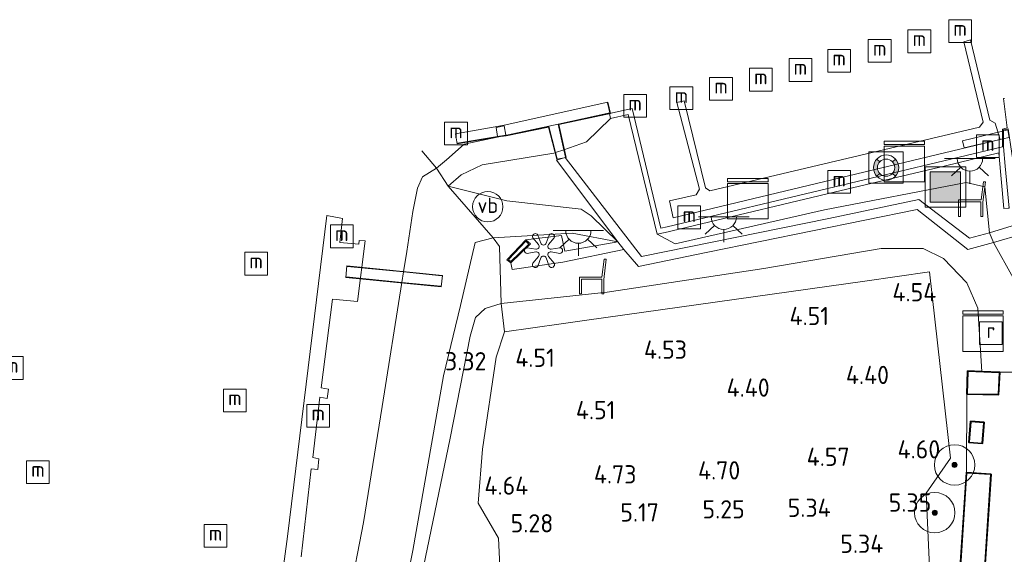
# Model space of a CAD drawing. Extents: x 126429 to 133038, y 413091 to 414846.
# Tile 266 of 304: x 132156 to 132253, y 413287 to 413340. Entities that reach past the tile are written whole.
import ezdxf
from ezdxf.enums import TextEntityAlignment as Align

# ---------------------------------------------------------------- set-up
doc = ezdxf.new("R2010")
doc.units = 0
for name, color, linetype, lineweight in [('B-ME-BC-BETONVORM-GV', 50, 'Continuous', 18), ('B-ME-GK-BESCHOEIING_DAMWAND-GV', 130, 'Continuous', 18), ('B-ME-GR-BOOM-S', 90, 'Continuous', 25), ('B-ME-GR-GRAS-GV', 60, 'Continuous', 13), ('B-ME-GW-TALUD_KRUIN-G', 90, 'Continuous', 18), ('B-ME-GW-TALUD_TEEN-G', 90, 'Continuous', 18), ('B-ME-IE-KUNSTOBJECT-S', 7, 'Continuous', 25), ('B-ME-IE-MEUBILAIR_WATERWEGMEUBILAIR-S', 150, 'Continuous', 25), ('B-ME-IE-MEUBILAIR_WEGMEUBILAIR-S', 7, 'Continuous', 25), ('B-ME-IE-TERREINAFSCHEIDING_DOORGANG-G', 210, 'Continuous', 18), ('B-ME-IE-TERREINAFSCHEIDING_KUNSTMATIG_HEKWERK-G', 20, 'IE-TERREINAFSCHEIDING-KUNSTMATIG', 18), ('B-ME-IE-TERREINAFSCHEIDING_KUNSTMATIG_MUUR-GV', 90, 'Continuous', 18), ('B-ME-KG-KADASTRAAL_DAKRAND-G', 170, 'Continuous', 18), ('B-ME-KW-KUNSTWERK_BRUG-GV', 170, 'Continuous', 18), ('B-ME-KW-KUNSTWERK_STEIGER-GV', 170, 'Continuous', 18), ('B-ME-OB-OEVERVOORZIENING-G', 7, 'Continuous', 18), ('B-ME-OG-BEBOUWING_SCHUUR-GV', 7, 'Continuous', 35), ('B-ME-OG-BEBOUWING_TRAP-GV', 7, 'Continuous', 18), ('B-ME-OG-HOOGTEPUNT-S', 7, 'Continuous', 25), ('B-ME-OG-TERREIN-GV', 7, 'Continuous', 18), ('B-ME-OG-TERREIN_GROEN-GV', 7, 'Continuous', 18), ('B-ME-OG-TERREIN_GROEN_TUIN-GV', 7, 'Continuous', 18), ('B-ME-OG-WATER_HAVEN-GV', 170, 'Continuous', 18), ('B-ME-RI-GWA_RIOOLPUT-S', 30, 'Continuous', 25), ('B-ME-VH-VERHARDING_BETON-GV', 252, 'Continuous', 18), ('B-ME-VH-VERHARDING_TEGEL-GV', 252, 'Continuous', 18), ('B-ME-VW-VERKEERSTEKEN_BORD-S', 7, 'Continuous', 25)]:
    doc.layers.add(name, color=color, linetype=linetype, lineweight=lineweight)
doc.styles.add('NLCS-ISO', font='NLCS-ISO.ttf')
doc.styles.add('NLCS-ISO-ANNOTATIVE-T18', font='NLCS-ISO.ttf', dxfattribs={"height": 1.8})
doc.linetypes.add('IE-TERREINAFSCHEIDING-KUNSTMATIG', pattern='A,4,[82,NLCS.SHX,S=0.75,R=90,X=0,Y=0],4,-2', length=10)

# ---------------------------------------------------------------- blocks, each defined once
blk = doc.blocks.new('SIE-WATER_MEERPAAL-SO')
at = {"color": 0, "linetype": 'ByBlock', "lineweight": 18}
blk.add_lwpolyline([(-1.125, -1.125), (1.125, -1.125), (1.125, 1.125), (-1.125, 1.125)], close=True, dxfattribs=at)
at = {"color": 0, "linetype": 'ByBlock', "lineweight": 18, "style": 'NLCS-ISO'}
blk.add_text('m', height=1.5, dxfattribs=at).set_placement((0, 0.283), align=Align.MIDDLE_CENTER)
blk = doc.blocks.new('SAL-HOOGTELABEL-SO')
at = {"color": 0, "linetype": 'ByBlock', "lineweight": -2, "style": 'NLCS-ISO-ANNOTATIVE-T18'}
blk.add_attdef('HOOGTE', text='', height=1.8, dxfattribs=at).set_placement((2.788, 0), align=Align.RIGHT)
blk = doc.blocks.new('SIE-WEG_ZITBANK-SO')
at = {"color": 0, "linetype": 'ByBlock', "lineweight": 18}
blk.add_lwpolyline([(-0.912, -1.631), (-0.912, -0.2), (1.088, -0.2), (1.088, -1.631), (1.288, -1.631), (1.288, -0.212), (1.536, 1.777), (1.335, 1.777), (1.113, 0), (-1.112, 0), (-1.112, -1.631)], close=True, dxfattribs=at)
blk = doc.blocks.new('SGR-BOOM_01-SO')
at = {"linetype": 'ByBlock', "lineweight": 18}
h = blk.add_hatch(color=0, dxfattribs=at)
h.dxf.hatch_style = 1
edge = h.paths.add_edge_path()
edge.add_arc((0, 0), 0.25, 0, 360)
at = {"color": 0, "linetype": 'ByBlock', "lineweight": 18}
for radius in [2, 0.25]:
    blk.add_circle((0, 0), radius, dxfattribs=at)
blk = doc.blocks.new('SKL-DATA_KAST-SO')
at = {"color": 0, "linetype": 'ByBlock', "lineweight": 18}
for points in [[(-2, 2), (2, 2), (2, 1.68), (-2, 1.68)], [(-2, 1.52), (2, 1.52), (2, -2), (-2, -2)]]:
    blk.add_lwpolyline(points, close=True, dxfattribs=at)
blk = doc.blocks.new('SIE-KUNSTOBJECT-SO')
at = {"color": 0, "linetype": 'ByBlock', "lineweight": 18, "flags": 128}
blk.add_lwpolyline([(0.266, -0.73, 0.700208), (-0.266, -0.73), (-0.557, -1.53, -1), (-1.047, -1.247), (-0.499, -0.595, 0.700208), (-0.765, -0.135), (-1.604, -0.283, -1), (-1.604, 0.283), (-0.765, 0.135, 0.700208), (-0.499, 0.595), (-1.047, 1.247, -1), (-0.557, 1.53), (-0.266, 0.73, 0.700208), (0.266, 0.73), (0.557, 1.53, -1), (1.047, 1.247), (0.499, 0.595, 0.700208), (0.765, 0.135), (1.604, 0.283, -1), (1.604, -0.283), (0.765, -0.135, 0.700208), (0.499, -0.595), (1.047, -1.247, -1), (0.557, -1.53)], format="xyb", close=True, dxfattribs=at)
blk = doc.blocks.new('SIE-WEG_AFVALBAK-SO')
at = {"linetype": 'ByBlock', "lineweight": 18}
h = blk.add_hatch(color=0, dxfattribs=at)
h.dxf.hatch_style = 1
h.paths.add_polyline_path([(-1.5, -1.5), (1.5, -1.5), (1.5, 1.5), (-1.5, 1.5)])
at = {"color": 0, "linetype": 'ByBlock', "lineweight": 18}
for points in [[(-2, -2), (2, -2), (2, 2), (-2, 2)], [(-1.5, -1.5), (1.5, -1.5), (1.5, 1.5), (-1.5, 1.5)]]:
    blk.add_lwpolyline(points, close=True, dxfattribs=at)
blk = doc.blocks.new('SIE-WEG_PAAL_VERKEERSBORD-SO')
at = {"color": 0, "linetype": 'ByBlock', "lineweight": 18}
blk.add_circle((0, 0), 1.5, dxfattribs=at)
at = {"color": 0, "linetype": 'ByBlock', "lineweight": 18, "style": 'NLCS-ISO'}
blk.add_text('vb', height=1.5, dxfattribs=at).set_placement((0, 0.132), align=Align.MIDDLE_CENTER)
blk = doc.blocks.new('SRI-PUT_INSPECTIEPUT_RIOOLPUT-SO')
at = {"color": 0, "linetype": 'ByBlock', "lineweight": 18}
blk.add_lwpolyline([(-1.125, -1.125), (1.125, -1.125), (1.125, 1.125), (-1.125, 1.125)], close=True, dxfattribs=at)
at = {"color": 0, "linetype": 'ByBlock', "lineweight": 18, "style": 'NLCS-ISO'}
blk.add_text('r', height=1.5, dxfattribs=at).set_placement((0, 0.283), align=Align.MIDDLE_CENTER)
blk = doc.blocks.new('SKL-ET_OV_LICHTPUNT-SO')
at = {"color": 0, "linetype": 'ByBlock', "lineweight": 18}
for points in [[(-1.25, 0), (-2.5, 0)], [(1.25, 0), (2.5, 0)], [(-0.915, -0.851), (-1.831, -1.703)], [(0.915, -0.851), (1.831, -1.703)], [(0, -1.25), (0, -2.5)]]:
    blk.add_lwpolyline(points, dxfattribs=at)
blk.add_lwpolyline([(0, 0), (1.25, 0, -1), (-1.25, 0)], format="xyb", close=True, dxfattribs=at)
blk = doc.blocks.new('SOG-WATER_REDDINGSMIDDEL-SO')
at = {"linetype": 'ByBlock', "lineweight": 18}
h = blk.add_hatch(color=0, dxfattribs=at)
h.dxf.hatch_style = 1
h.paths.add_polyline_path([(1.25, 0, 0.187058), (0.923, 0.843), (0.628, 0.573, -0.187058), (0.85, 0, -0.187058), (0.628, -0.573), (0.923, -0.843, 0.187058)])
h.paths.add_polyline_path([(-0.628, 0.573), (-0.923, 0.843, 0.187058), (-1.25, 0, 0.187058), (-0.923, -0.843), (-0.628, -0.573, -0.187058), (-0.85, 0, -0.187058)])
at = {"color": 0, "linetype": 'ByBlock', "lineweight": 18}
blk.add_lwpolyline([(1.699, 1.55), (-1.699, 1.55), (-1.699, -1.55), (1.699, -1.55)], close=True, dxfattribs=at)
for points in [[(-0.628, 0.573), (-0.923, 0.843)], [(0.923, 0.843), (0.628, 0.573)], [(-0.628, -0.573), (-0.923, -0.843)], [(0.923, -0.843), (0.628, -0.573)]]:
    blk.add_lwpolyline(points, dxfattribs=at)
for radius in [1.25, 0.85]:
    blk.add_circle((0, 0), radius, dxfattribs=at)

msp = doc.modelspace()

# ---------------------------------------------------------------- linework, layer by layer
at = {"layer": 'B-ME-BC-BETONVORM-GV'}
msp.add_polyline3d([(132209.481, 413326.548, 1.973), (132217.049, 413316.756, 2.898), (132235.572, 413320.517, 3.048), (132244.457, 413322.388, 3.048), (132249.453, 413318.559, 3.048), (132251.423, 413319.098, 2.923), (132251.846, 413318.144, 2.911), (132249.304, 413317.447, 3.073), (132244.277, 413321.402, 3.123), (132223.604, 413317.186, 3.061), (132216.754, 413315.772, 3.048), (132215.276, 413317.449, 2.863), (132214.689, 413318.213, 2.825), (132208.645, 413326.293, 1.986)], close=True, dxfattribs=at)
at = {"layer": 'B-ME-GK-BESCHOEIING_DAMWAND-GV'}
for points in [[(132253.271, 413321.536, 2.672), (132252.872, 413321.5, 2.672), (132252.371, 413326.99, 2.678), (132247.08, 413325.73, 2.678), (132236.093, 413323.114, 2.678), (132222.291, 413319.827, 2.678), (132220.065, 413319.297, 2.678), (132219.675, 413319.206, 2.684), (132218.577, 413318.968, 2.597), (132215.732, 413330.8, 1.359), (132213.982, 413330.393, 1.359), (132213.869, 413330.88, 0.9), (132216.102, 413331.399, 0.9), (132218.949, 413319.56, 0.9), (132219.569, 413319.695, 0.9), (132252.715, 413327.586, 0.9), (132252.736, 413329.353, 0.9), (132253.184, 413329.464, 0.9), (132252.834, 413332.368, 0.9), (132252.934, 413332.38, 0.9)], [(132253.293, 413329.389, 1.052), (132252.835, 413329.275, 1.054), (132252.817, 413327.611, 1.358), (132252.994, 413325.673, 1.666)]]:
    msp.add_polyline3d(points, dxfattribs=at)
at = {"layer": 'B-ME-GR-GRAS-GV'}
for points in [[(132199.227, 413324.823, 1.579), (132197.917, 413323.724, 1.679), (132196.768, 413325.483, 0.9), (132197.751, 413326.315, 0.9), (132199.505, 413327.871, 0.9), (132203.8656, 413328.7845, 0.9), (132208.8095, 413329.8201, 0.9), (132213.869, 413330.88, 0.9), (132213.982, 413330.393, 1.359), (132211.614, 413328.1, 1.692), (132209.3695, 413327.3102, 2.0727), (132208.5496, 413327.0217, 2.0546), (132208.38, 413326.962, 1.792), (132201.286, 413325.826, 1.592)], [(132215.732, 413330.8, 1.359), (132218.577, 413318.968, 2.597), (132220.38, 413318.015, 2.912), (132235.119, 413321.388, 3.146), (132249.119, 413324.074, 3.148), (132250.985, 413323.65, 3.023), (132251.423, 413319.098, 2.923), (132249.453, 413318.559, 3.048), (132244.457, 413322.388, 3.048), (132235.572, 413320.517, 3.048), (132217.049, 413316.756, 2.898), (132209.481, 413326.548, 1.973), (132208.645, 413326.293, 1.986), (132214.689, 413318.213, 2.825), (132212.062, 413320.793, 2.567), (132211.074, 413321.451, 2.467), (132203.714, 413322.246, 2.167), (132197.917, 413323.724, 1.679), (132199.227, 413324.823, 1.579), (132201.286, 413325.826, 1.592), (132208.38, 413326.962, 1.792), (132208.5496, 413327.0217, 2.0546), (132209.3695, 413327.3102, 2.0727), (132211.614, 413328.1, 1.692), (132213.982, 413330.393, 1.359)], [(132254.299, 413322.731, 1.83), (132254.54, 413320.068, 2.035), (132251.423, 413319.098, 2.923), (132250.985, 413323.65, 3.023), (132249.119, 413324.074, 3.148), (132235.119, 413321.388, 3.146), (132220.38, 413318.015, 2.912), (132218.577, 413318.968, 2.597), (132219.675, 413319.206, 2.684), (132220.065, 413319.297, 2.678), (132222.291, 413319.827, 2.678), (132236.093, 413323.114, 2.678), (132247.08, 413325.73, 2.678), (132252.371, 413326.99, 2.678), (132252.872, 413321.5, 2.672), (132253.271, 413321.536, 2.672), (132253.37, 413321.545, 2.298), (132252.994, 413325.673, 1.666), (132252.817, 413327.611, 1.358), (132252.835, 413329.275, 1.054), (132253.293, 413329.389, 1.052), (132253.634, 413326.934, 1.4), (132254.059, 413324.249, 1.675)], [(132192.245, 413269.314, 3.188), (132186.922, 413268.761, 0.9), (132186.837, 413271.903, 0.9), (132186.73, 413275.867, 0.9), (132189.556, 413290.47, 0.9), (132191.394, 413301.929, 0.9), (132193.3428, 413314.2037, 0.9), (132193.5063, 413315.2331, 0.9), (132193.826, 413317.247, 0.9), (132194.423, 413321.218, 0.9), (132194.882, 413323.52, 0.9), (132195.395, 413324.636, 0.9), (132196.768, 413325.483, 0.9), (132197.917, 413323.724, 1.679), (132202.362, 413318.62, 3.104), (132200.61, 413318.156, 3.092), (132199.153, 413311.921, 3.208), (132197.474, 413304.971, 3.17), (132194.427, 413287.705, 3.096), (132191.834, 413274.566, 2.91)], [(132212.062, 413320.793, 2.567), (132214.689, 413318.213, 2.825), (132210.17, 413319.066, 3.308), (132202.362, 413318.62, 3.104), (132197.917, 413323.724, 1.679), (132203.714, 413322.246, 2.167), (132211.074, 413321.451, 2.467)], [(132254.757, 413319.016, 2.086), (132255.712, 413311.173, 2.878), (132251.846, 413318.144, 2.911)], [(132192.15, 413271.901, 3.179), (132192.245, 413269.314, 3.188), (132191.834, 413274.566, 2.91), (132194.427, 413287.705, 3.096), (132197.474, 413304.971, 3.17), (132199.153, 413311.921, 3.208), (132200.61, 413318.156, 3.092), (132202.362, 413318.62, 3.104), (132203.003, 413317.741, 3.204), (132203.168, 413312.102, 3.629), (132201.599, 413311.621, 3.455), (132200.636, 413310.742, 3.243), (132200.107, 413308.887, 3.218), (132198.113, 413298.823, 3.306), (132195.496, 413286.109, 3.186), (132193.292, 413272.047, 3.329)], [(132246.901, 413316.577, 3.205), (132249.206, 413314.149, 3.205), (132250.28, 413311.644, 3.155), (132250.693, 413305.395, 3.336), (132249.267, 413305.454, 3.638), (132249.211, 413303.153, 3.638), (132249.149, 413295.422, 3.843), (132248.34, 413283.099, 4.305), (132248.096, 413282.457, 4.716), (132247.281, 413279.474, 4.566), (132247.086, 413272.507, 4.946), (132246.247, 413269.997, 5.284), (132245.176, 413293.383, 5.115), (132247.573, 413296.827, 4.685), (132245.512, 413315.241, 4.495), (132239.117, 413314.34, 4.468), (132211.638, 413310.469, 4.353), (132209.088, 413310.11, 4.342), (132203.487, 413309.321, 4.319), (132203.168, 413312.102, 3.629), (132213.644, 413313.243, 3.28), (132229.131, 413315.566, 3.268), (132240.728, 413317.54, 3.255), (132244.895, 413317.542, 3.23)]]:
    msp.add_polyline3d(points, close=True, dxfattribs=at)
msp.add_polyline3d([(132255.607, 413305.329, 3.303), (132252.453, 413305.322, 3.534), (132250.693, 413305.395, 3.336), (132250.28, 413311.644, 3.155), (132249.206, 413314.149, 3.205), (132246.901, 413316.577, 3.205), (132244.895, 413317.542, 3.23), (132240.728, 413317.54, 3.255), (132229.131, 413315.566, 3.268), (132213.644, 413313.243, 3.28), (132203.168, 413312.102, 3.629), (132203.003, 413317.741, 3.204), (132202.362, 413318.62, 3.104), (132210.17, 413319.066, 3.308), (132214.689, 413318.213, 2.825), (132209.467, 413317.288, 3.35), (132209.135, 413318.821, 3.375), (132205.606, 413318.401, 3.382), (132203.74, 413316.447, 3.382), (132204.131, 413316.132, 3.382), (132204.248, 413315.48, 3.373), (132209.273, 413316.211, 3.25), (132215.276, 413317.449, 2.863), (132216.754, 413315.772, 3.048), (132223.604, 413317.186, 3.061), (132244.277, 413321.402, 3.123), (132249.304, 413317.447, 3.073), (132251.846, 413318.144, 2.911), (132255.712, 413311.173, 2.878)], dxfattribs=at)
at = {"layer": 'B-ME-GW-TALUD_KRUIN-G'}
for points in [[(132197.917, 413323.724, 1.679), (132199.227, 413324.823, 1.579), (132201.286, 413325.826, 1.592), (132208.38, 413326.962, 1.792), (132208.5496, 413327.0217, 2.0546), (132209.3695, 413327.3102, 2.0727), (132211.614, 413328.1, 1.692), (132213.982, 413330.393, 1.359)], [(132249.119, 413324.074, 3.148), (132235.119, 413321.388, 3.146), (132220.38, 413318.015, 2.912)], [(132251.423, 413319.098, 2.923), (132250.985, 413323.65, 3.023), (132249.119, 413324.074, 3.148)], [(132210.17, 413319.066, 3.308), (132202.362, 413318.62, 3.104), (132200.61, 413318.156, 3.092), (132199.153, 413311.921, 3.208), (132197.474, 413304.971, 3.17), (132194.427, 413287.705, 3.096), (132191.834, 413274.566, 2.91)], [(132214.689, 413318.213, 2.825), (132210.17, 413319.066, 3.308)], [(132218.577, 413318.968, 2.597), (132220.38, 413318.015, 2.912)], [(132251.846, 413318.144, 2.911), (132255.712, 413311.173, 2.878)], [(132203.168, 413312.102, 3.629), (132203.487, 413309.321, 4.319), (132202.671, 413306.822, 4.319), (132201.316, 413297.732, 4.432), (132200.908, 413292.405, 4.467), (132202.9, 413288.92, 5.739), (132203.248, 413282.052, 5.715)]]:
    msp.add_polyline3d(points, dxfattribs=at)
at = {"layer": 'B-ME-GW-TALUD_TEEN-G'}
for points in [[(132197.917, 413323.724, 1.679), (132203.714, 413322.246, 2.167), (132211.074, 413321.451, 2.467), (132212.062, 413320.793, 2.567), (132214.689, 413318.213, 2.825)], [(132198.113, 413298.823, 3.306), (132200.107, 413308.887, 3.218), (132200.636, 413310.742, 3.243), (132201.599, 413311.621, 3.455), (132203.168, 413312.102, 3.629), (132213.644, 413313.243, 3.28), (132229.131, 413315.566, 3.268), (132240.728, 413317.54, 3.255), (132244.895, 413317.542, 3.23), (132246.901, 413316.577, 3.205), (132249.206, 413314.149, 3.205), (132250.28, 413311.644, 3.155), (132250.693, 413305.395, 3.336)], [(132249.149, 413295.422, 3.843), (132249.211, 413303.153, 3.638)], [(132198.113, 413298.823, 3.306), (132195.496, 413286.109, 3.186)]]:
    msp.add_polyline3d(points, dxfattribs=at)
at = {"layer": 'B-ME-IE-TERREINAFSCHEIDING_DOORGANG-G'}
msp.add_polyline3d([(132209.088, 413310.11, 4.342), (132211.638, 413310.469, 4.353)], dxfattribs=at)
at = {"layer": 'B-ME-IE-TERREINAFSCHEIDING_KUNSTMATIG_HEKWERK-G'}
for points in [[(132213.666, 413331.956, 2.032), (132213.915, 413330.943, 2.044), (132208.804, 413329.845, 2.082), (132208.8095, 413329.8201, 0.9), (132209.3695, 413327.3102, 2.0727), (132209.531, 413326.586, 2.07)], [(132208.702, 413326.42, 2.057), (132208.5496, 413327.0217, 2.0546), (132207.893, 413329.614, 2.044), (132203.8656, 413328.7845, 0.9), (132203.64, 413328.738, 2.043), (132202.819, 413328.63, 1.332), (132198.857, 413327.95, 1.196)], [(132195.313, 413327.188, 0.9), (132196.768, 413325.483, 0.9), (132197.917, 413323.724, 1.679), (132202.362, 413318.62, 3.104), (132203.003, 413317.741, 3.204), (132203.168, 413312.102, 3.629)], [(132197.289, 413314.861, 2.447), (132193.5063, 413315.2331, 0.9), (132187.936, 413315.781, 1.43)], [(132251.423, 413270.463, 4.975), (132246.247, 413269.997, 5.284), (132245.176, 413293.383, 5.115), (132247.573, 413296.827, 4.685), (132245.512, 413315.241, 4.495), (132239.117, 413314.34, 4.468), (132211.638, 413310.469, 4.353)], [(132197.203, 413313.824, 2.447), (132193.3428, 413314.2037, 0.9), (132187.85, 413314.744, 1.43)], [(132209.088, 413310.11, 4.342), (132203.487, 413309.321, 4.319)]]:
    msp.add_polyline3d(points, dxfattribs=at)
at = {"layer": 'B-ME-IE-TERREINAFSCHEIDING_KUNSTMATIG_MUUR-GV'}
for points in [[(132205.606, 413318.401, 3.382), (132206.057, 413317.997, 3.382), (132204.131, 413316.132, 3.382), (132203.74, 413316.447, 3.382)], [(132203.888, 413316.456, 3.892), (132204.125, 413316.266, 3.892), (132205.91, 413317.994, 3.892), (132205.611, 413318.262, 3.892)]]:
    msp.add_polyline3d(points, close=True, dxfattribs=at)
at = {"layer": 'B-ME-KG-KADASTRAAL_DAKRAND-G'}
for points in [[(132249.316, 413305.402, 5.692), (132249.262, 413303.202, 5.692), (132252.284, 413303.152, 5.868), (132252.4, 413305.274, 5.818)], [(132250.695, 413298.335, 4.778), (132249.463, 413298.428, 4.84), (132249.614, 413300.434, 4.753), (132250.846, 413300.338, 4.69)], [(132250.738, 413282.992, 6.555), (132248.394, 413283.145, 6.468), (132249.196, 413295.369, 6.455), (132251.54, 413295.215, 6.555)]]:
    msp.add_polyline3d(points, close=True, dxfattribs=at)
at = {"layer": 'B-ME-KW-KUNSTWERK_BRUG-GV'}
for points in [[(132252.766, 413328.392, 1.678), (132248.944, 413327.483, 1.453), (132248.777, 413328.192, 1.466), (132252.598, 413329.101, 1.753), (132253.251, 413329.27, 1.078), (132253.382, 413328.532, 1.153)], [(132197.366, 413314.894, 2.387), (132197.247, 413313.77, 2.45), (132187.795, 413314.7, 1.425), (132187.906, 413315.825, 1.412)]]:
    msp.add_polyline3d(points, close=True, dxfattribs=at)
at = {"layer": 'B-ME-KW-KUNSTWERK_STEIGER-GV'}
for points in [[(132252.491, 413328.309, 1.282), (132220.154, 413320.596, 1.27), (132219.791, 413322.254, 1.282), (132222.434, 413322.858, 1.257), (132222.764, 413323.409, 1.232), (132220.544, 413331.961, 1.22), (132221.243, 413332.151, 1.095), (132223.371, 413323.556, 1.195), (132223.797, 413323.251, 1.195), (132250.445, 413329.537, 1.207), (132250.808, 413330.019, 1.207), (132248.895, 413337.983, 1.207), (132249.57, 413338.162, 1.207), (132251.462, 413330.244, 1.32), (132251.988, 413329.949, 1.32)], [(132208.863, 413329.807, 2.082), (132209.591, 413326.547, 2.07), (132208.665, 413326.362, 2.057), (132207.856, 413329.555, 2.044), (132203.648, 413328.689, 2.044), (132202.826, 413328.581, 1.332), (132198.816, 413327.892, 1.195), (132198.655, 413328.886, 1.294), (132202.585, 413329.556, 1.282), (132203.455, 413329.751, 2.057), (132213.703, 413332.015, 2.032), (132213.976, 413330.905, 2.044)]]:
    msp.add_polyline3d(points, close=True, dxfattribs=at)
msp.add_polyline3d([(132180.252, 413275.868, 1.412), (132182.036, 413289.105, 1.525), (132185.921, 413320.796, 1.375), (132187.487, 413320.524, 1.362), (132187.231, 413318.15, 1.3), (132189.083, 413317.985, 1.162), (132189.128, 413318.349, 0.987), (132189.716, 413318.313, 1), (132188.951, 413312.318, 1.275), (132186.485, 413312.53, 1.487), (132185.366, 413303.777, 1.487), (132186.092, 413303.67, 1.4), (132185.97, 413302.739, 1.4), (132185.255, 413302.88, 1.55), (132184.559, 413296.918, 1.487), (132185.137, 413296.769, 1.412), (132185.046, 413295.712, 1.412), (132184.387, 413295.794, 1.525), (132183.383, 413287.095, 1.513)], dxfattribs=at)
at = {"layer": 'B-ME-OB-OEVERVOORZIENING-G'}
msp.add_polyline3d([(132252.934, 413332.38, 0.9), (132252.834, 413332.368, 0.9), (132253.184, 413329.464, 0.9), (132252.736, 413329.353, 0.9), (132252.715, 413327.586, 0.9), (132219.569, 413319.695, 0.9), (132218.949, 413319.56, 0.9), (132216.102, 413331.399, 0.9), (132213.869, 413330.88, 0.9), (132208.8095, 413329.8201, 0.9), (132203.8656, 413328.7845, 0.9), (132199.505, 413327.871, 0.9), (132197.751, 413326.315, 0.9), (132196.768, 413325.483, 0.9), (132195.395, 413324.636, 0.9), (132194.882, 413323.52, 0.9), (132194.423, 413321.218, 0.9), (132193.826, 413317.247, 0.9), (132193.5063, 413315.2331, 0.9), (132193.3428, 413314.2037, 0.9), (132191.394, 413301.929, 0.9), (132189.556, 413290.47, 0.9), (132186.73, 413275.867, 0.9)], dxfattribs=at)
at = {"layer": 'B-ME-OG-BEBOUWING_SCHUUR-GV'}
for points in [[(132252.453, 413305.322, 3.534), (132252.331, 413303.101, 3.638), (132249.211, 413303.153, 3.638), (132249.267, 413305.454, 3.638), (132250.693, 413305.395, 3.336)], [(132250.9, 413300.384, 3.516), (132250.741, 413298.282, 3.516), (132249.409, 413298.382, 3.516), (132249.568, 413300.487, 3.516)], [(132251.594, 413295.262, 3.843), (132250.785, 413282.938, 4.302), (132248.34, 413283.099, 4.305), (132249.149, 413295.422, 3.843)]]:
    msp.add_polyline3d(points, close=True, dxfattribs=at)
at = {"layer": 'B-ME-OG-BEBOUWING_TRAP-GV'}
for points in [[(132203.64, 413328.738, 2.043), (132202.819, 413328.63, 1.332), (132202.665, 413329.52, 1.345), (132203.464, 413329.674, 2.055)], [(132254.757, 413319.016, 2.086), (132251.846, 413318.144, 2.911), (132251.423, 413319.098, 2.923), (132254.54, 413320.068, 2.035)]]:
    msp.add_polyline3d(points, close=True, dxfattribs=at)
at = {"layer": 'B-ME-OG-TERREIN-GV'}
msp.add_polyline3d([(132255.894, 413270.701, 5.09), (132251.423, 413270.463, 4.975), (132246.247, 413269.997, 5.284), (132247.086, 413272.507, 4.946), (132247.281, 413279.474, 4.566), (132248.096, 413282.457, 4.716), (132248.004, 413279.197, 4.578), (132249.925, 413279.109, 4.566), (132250.059, 413282.315, 4.354), (132248.096, 413282.457, 4.716), (132248.34, 413283.099, 4.305), (132250.785, 413282.938, 4.302), (132251.594, 413295.262, 3.843), (132249.149, 413295.422, 3.843), (132249.211, 413303.153, 3.638), (132252.331, 413303.101, 3.638), (132252.453, 413305.322, 3.534), (132255.607, 413305.329, 3.303)], dxfattribs=at)
msp.add_polyline3d([(132250.9, 413300.384, 3.516), (132249.568, 413300.487, 3.516), (132249.409, 413298.382, 3.516), (132250.741, 413298.282, 3.516)], close=True, dxfattribs=at)
at = {"layer": 'B-ME-OG-TERREIN_GROEN-GV'}
msp.add_polyline3d([(132203.248, 413282.052, 5.715), (132203.444, 413270.156, 5.653), (132203.168, 413269.999, 5.647), (132197.118, 413269.409, 4.531), (132197.054, 413269.813, 4.601), (132196.996, 413270.966, 4.391), (132193.433, 413270.578, 3.529), (132193.292, 413272.047, 3.329), (132195.496, 413286.109, 3.186), (132198.113, 413298.823, 3.306), (132200.107, 413308.887, 3.218), (132200.636, 413310.742, 3.243), (132201.599, 413311.621, 3.455), (132203.168, 413312.102, 3.629), (132203.487, 413309.321, 4.319), (132202.671, 413306.822, 4.319), (132201.316, 413297.732, 4.432), (132200.908, 413292.405, 4.467), (132202.9, 413288.92, 5.739)], close=True, dxfattribs=at)
at = {"layer": 'B-ME-OG-TERREIN_GROEN_TUIN-GV'}
msp.add_polyline3d([(132245.176, 413293.383, 5.115), (132246.247, 413269.997, 5.284), (132238.142, 413269.509, 5.434), (132238.463, 413263.719, 5.484), (132239.669, 413262.22, 5.462), (132224.748, 413260.784, 5.512), (132210.42, 413259.404, 5.5), (132206.274, 413259.042, 5.382), (132206.206, 413260.071, 5.478), (132209.925, 413260.607, 5.524), (132208.132, 413278.442, 5.657), (132203.248, 413282.052, 5.715), (132202.9, 413288.92, 5.739), (132200.908, 413292.405, 4.467), (132201.316, 413297.732, 4.432), (132202.671, 413306.822, 4.319), (132203.487, 413309.321, 4.319), (132209.088, 413310.11, 4.342), (132211.638, 413310.469, 4.353), (132239.117, 413314.34, 4.468), (132245.512, 413315.241, 4.495), (132247.573, 413296.827, 4.685)], close=True, dxfattribs=at)
at = {"layer": 'B-ME-OG-WATER_HAVEN-GV'}
msp.add_polyline3d([(132252.934, 413332.38, 0.9), (132252.834, 413332.368, 0.9), (132253.184, 413329.464, 0.9), (132252.736, 413329.353, 0.9), (132252.715, 413327.586, 0.9), (132219.569, 413319.695, 0.9), (132218.949, 413319.56, 0.9), (132216.102, 413331.399, 0.9), (132213.869, 413330.88, 0.9), (132208.8095, 413329.8201, 0.9), (132203.8656, 413328.7845, 0.9), (132199.505, 413327.871, 0.9), (132197.751, 413326.315, 0.9), (132196.768, 413325.483, 0.9), (132195.395, 413324.636, 0.9), (132194.882, 413323.52, 0.9), (132194.423, 413321.218, 0.9), (132193.826, 413317.247, 0.9), (132193.5063, 413315.2331, 0.9), (132193.3428, 413314.2037, 0.9), (132191.394, 413301.929, 0.9), (132189.556, 413290.47, 0.9), (132186.73, 413275.867, 0.9)], dxfattribs=at)
at = {"layer": 'B-ME-VH-VERHARDING_BETON-GV'}
msp.add_polyline3d([(132205.91, 413317.994, 3.892), (132204.125, 413316.266, 3.892), (132203.888, 413316.456, 3.892), (132205.611, 413318.262, 3.892)], close=True, dxfattribs=at)
at = {"layer": 'B-ME-VH-VERHARDING_TEGEL-GV'}
msp.add_polyline3d([(132209.135, 413318.821, 3.375), (132209.467, 413317.288, 3.35), (132214.689, 413318.213, 2.825), (132215.276, 413317.449, 2.863), (132209.273, 413316.211, 3.25), (132204.248, 413315.48, 3.373), (132204.131, 413316.132, 3.382), (132206.057, 413317.997, 3.382), (132205.606, 413318.401, 3.382)], close=True, dxfattribs=at)

# ---------------------------------------------------------------- block references
at = {"layer": 'B-ME-GR-BOOM-S'}
for p in [(132247.988, 413296.168, 4.284), (132246.022, 413291.452, 4.872)]:
    msp.add_blockref('SGR-BOOM_01-SO', p, dxfattribs=at)
at = {"layer": 'B-ME-IE-KUNSTOBJECT-S'}
msp.add_blockref('SIE-KUNSTOBJECT-SO', (132207.348, 413317.349, 3.254), dxfattribs=at)
at = {"layer": 'B-ME-IE-MEUBILAIR_WATERWEGMEUBILAIR-S'}
for name, p in [('SIE-WATER_MEERPAAL-SO', (132248.528, 413339.031, 3.046)), ('SIE-WATER_MEERPAAL-SO', (132244.499, 413338.024, 3.059)), ('SIE-WATER_MEERPAAL-SO', (132240.586, 413337.071, 3.059)), ('SIE-WATER_MEERPAAL-SO', (132236.569, 413336.098, 2.984)), ('SIE-WATER_MEERPAAL-SO', (132232.747, 413335.189, 2.972)), ('SIE-WATER_MEERPAAL-SO', (132228.833, 413334.236, 3.034)), ('SIE-WATER_MEERPAAL-SO', (132224.898, 413333.329, 3.084)), ('SIE-WATER_MEERPAAL-SO', (132216.403, 413331.643, 3.096)), ('SIE-WATER_MEERPAAL-SO', (132220.973, 413332.4, 3.096)), ('SIE-WATER_MEERPAAL-SO', (132198.701, 413328.908, 3.032)), ('SIE-WATER_MEERPAAL-SO', (132251.269, 413327.656, 4.972)), ('SOG-WATER_REDDINGSMIDDEL-SO', (132241.216, 413325.542, 1.216)), ('SIE-WATER_MEERPAAL-SO', (132236.576, 413324.133, 5.059)), ('SIE-WATER_MEERPAAL-SO', (132221.759, 413320.634, 5.034)), ('SIE-WATER_MEERPAAL-SO', (132187.407, 413318.757, 4.108)), ('SIE-WATER_MEERPAAL-SO', (132178.938, 413316.058, 5.536)), ('SIE-WATER_MEERPAAL-SO', (132154.788, 413305.742, 5.086)), ('SIE-WATER_MEERPAAL-SO', (132176.844, 413302.532, 5.236)), ('SIE-WATER_MEERPAAL-SO', (132185.079, 413301.026, 4.02)), ('SIE-WATER_MEERPAAL-SO', (132157.376, 413295.456, 5.036)), ('SIE-WATER_MEERPAAL-SO', (132174.932, 413289.153, 5.223))]:
    msp.add_blockref(name, p, dxfattribs=at)
at = {"layer": 'B-ME-IE-MEUBILAIR_WEGMEUBILAIR-S'}
for name, p in [('SKL-DATA_KAST-SO', (132243.016, 413326.151, 1.146)), ('SKL-ET_OV_LICHTPUNT-SO', (132249.506, 413326.436, 2.554)), ('SIE-WEG_AFVALBAK-SO', (132247.086, 413323.627, 3.071)), ('SKL-DATA_KAST-SO', (132227.548, 413322.468, 1.172)), ('SIE-WEG_ZITBANK-SO', (132249.495, 413322.346, 3.033)), ('SKL-ET_OV_LICHTPUNT-SO', (132225.168, 413320.681, 2.516)), ('SKL-ET_OV_LICHTPUNT-SO', (132210.796, 413319.314, 3.11)), ('SIE-WEG_ZITBANK-SO', (132212.019, 413314.711, 3.36)), ('SKL-DATA_KAST-SO', (132250.794, 413309.387, 3.234))]:
    msp.add_blockref(name, p, dxfattribs=at)
at = {"layer": 'B-ME-OG-HOOGTEPUNT-S'}
for p, values in [((132243.392, 413312.332, 4.543), {'HOOGTE': '4.54'}), ((132232.788, 413309.985, 4.506), {'HOOGTE': '4.51'}), ((132218.747, 413306.658, 4.53), {'HOOGTE': '4.53'}), ((132198.919, 413305.517, 3.316), {'HOOGTE': '3.32'}), ((132205.68, 413305.854, 4.506), {'HOOGTE': '4.51'}), ((132238.718, 413304.161, 4.404), {'HOOGTE': '4.40'}), ((132226.921, 413302.911, 4.404), {'HOOGTE': '4.40'}), ((132211.667, 413300.683, 4.505), {'HOOGTE': '4.51'}), ((132243.778, 413296.811, 4.604), {'HOOGTE': '4.60'}), ((132234.826, 413296.072, 4.567), {'HOOGTE': '4.57'}), ((132213.751, 413294.341, 4.729), {'HOOGTE': '4.73'}), ((132224.012, 413294.729, 4.704), {'HOOGTE': '4.70'}), ((132203.053, 413293.226, 4.642), {'HOOGTE': '4.64'}), ((132232.958, 413291.035, 5.342), {'HOOGTE': '5.34'}), ((132242.9, 413291.551, 5.354), {'HOOGTE': '5.35'}), ((132215.972, 413290.576, 5.167), {'HOOGTE': '5.17'}), ((132224.454, 413290.885, 5.254), {'HOOGTE': '5.25'}), ((132205.536, 413289.505, 5.279), {'HOOGTE': '5.28'}), ((132238.153, 413287.479, 5.338), {'HOOGTE': '5.34'})]:
    msp.add_blockref('SAL-HOOGTELABEL-SO', p, dxfattribs=at).add_auto_attribs(values)
at = {"layer": 'B-ME-RI-GWA_RIOOLPUT-S'}
msp.add_blockref('SRI-PUT_INSPECTIEPUT_RIOOLPUT-SO', (132251.579, 413309.177, 3.234), dxfattribs=at)
at = {"layer": 'B-ME-VW-VERKEERSTEKEN_BORD-S'}
msp.add_blockref('SIE-WEG_PAAL_VERKEERSBORD-SO', (132201.844, 413321.683, 2.37), dxfattribs=at)

doc.saveas('drawing.dxf')
